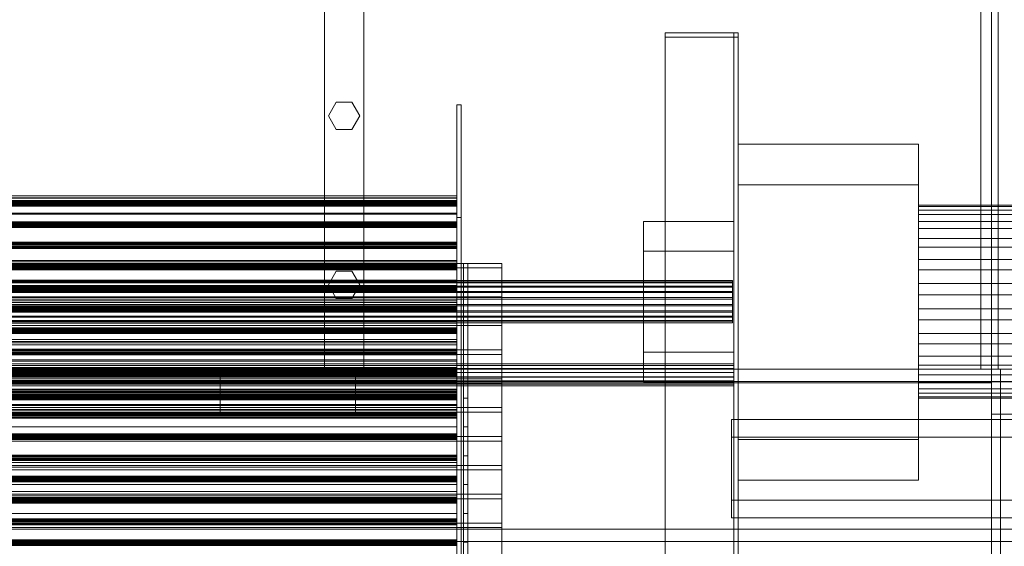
# Model space of a CAD drawing. Header units: millimetres. Extents: x -2233 to 65662, y -50530 to 6847.
# Tile 309 of 656: x 862 to 1736, y -32857 to -32390. Entities that reach past the tile are written whole.
import ezdxf

# ---------------------------------------------------------------- set-up
doc = ezdxf.new("R2010")
doc.units = ezdxf.units.MM
for name, color, linetype, lineweight in [('frontal_C03', 7, 'Continuous', 0), ('frontal_C03-dry', 7, 'Continuous', 0), ('frontal_tolva', 7, 'Continuous', 0)]:
    doc.layers.add(name, color=color, linetype=linetype, lineweight=lineweight)

msp = doc.modelspace()

# ---------------------------------------------------------------- linework, layer by layer
at = {"layer": 'frontal_C03'}
for p, q in [((1435, -35048.843), (1435, -32401.175)), ((1435, -32401.175), (1500, -32401.175)), ((1435, -32405.103), (1435, -32401.175)), ((1500, -32405.103), (1435, -32405.103)), ((1435, -32405.103), (1435, -35052.771)), ((1496, -35048.843), (1496, -32401.175)), ((1496, -32401.175), (1500, -32401.175)), ((1496, -32892.227), (1496, -32401.175)), ((1500, -32401.175), (1500, -35048.843)), ((1500, -32401.175), (1500, -32892.227)), ((1500, -32401.175), (1500, -32405.103)), ((1500, -35052.771), (1500, -32405.103)), ((1250, -35045.965), (1250, -32465.157)), ((1250, -32465.157), (1254, -32465.157)), ((1250, -32565.332), (1250, -32465.157)), ((1254, -32465.157), (1254, -35045.965)), ((1254, -32465.157), (1254, -32565.332)), ((1500, -32536.3), (1500, -32500.139)), ((1500, -32500.139), (1660, -32500.139)), ((1500, -32762.36), (1500, -32500.139)), ((1660, -32500.139), (1660, -32536.3)), ((1660, -32500.139), (1660, -32762.36)), ((1660, -32536.3), (1500, -32536.3)), ((1500, -32536.3), (1500, -32798.521)), ((1660, -32798.521), (1660, -32536.3)), ((1250, -32546.002), (-1250, -32546.002)), ((1250, -32547.682), (1250, -32546.002)), ((1250, -32546.002), (1250, -32547.935)), ((1250, -32547.682), (-1250, -32547.682)), ((1250, -32547.935), (-1250, -32547.935)), ((1250, -32550.258), (-1250, -32550.258)), ((1250, -32550.644), (-1250, -32550.644)), ((1250, -32551.31), (-1250, -32551.31)), ((-1250, -32552.243), (1250, -32552.243)), ((1250, -32552.91), (-1250, -32552.91)), ((1250, -32553.184), (-1250, -32553.184)), ((1250, -32553.405), (-1250, -32553.405)), ((1250, -32554.117), (-1250, -32554.117)), ((1250, -32554.783), (-1250, -32554.783)), ((1250, -32552.91), (1250, -32547.682)), ((1250, -32547.935), (1250, -32553.405)), ((1250, -32551.31), (1250, -32550.258)), ((1250, -32550.258), (1250, -32550.644)), ((1250, -32550.644), (1250, -32552.243)), ((1250, -32553.184), (1250, -32551.31)), ((1250, -32552.243), (1250, -32554.117)), ((1250, -32561.484), (1250, -32552.91)), ((1250, -32554.783), (1250, -32553.184)), ((1250, -32553.405), (1250, -32562.203)), ((1250, -32554.117), (1250, -32555.169)), ((1250, -32555.169), (1250, -32554.783)), ((1660, -32558.756), (1660, -32554.225)), ((1660, -32554.225), (1660, -32555.539)), ((1850, -32554.225), (1660, -32554.225)), ((1250, -32555.169), (-1250, -32555.169)), ((1250, -32561.484), (-1250, -32561.484)), ((1250, -32562.203), (-1250, -32562.203)), ((1250, -32573.076), (1250, -32561.484)), ((1250, -32562.203), (1250, -32573.991)), ((1660, -32555.539), (1660, -32562.609)), ((1850, -32555.539), (1660, -32555.539)), ((1660, -32568.824), (1660, -32558.756)), ((1850, -32558.756), (1660, -32558.756)), ((1660, -32562.609), (1660, -32574.953)), ((1850, -32562.609), (1660, -32562.609)), ((1250, -32569.092), (-1250, -32569.092)), ((1250, -32569.478), (-1250, -32569.478)), ((1250, -32570.144), (-1250, -32570.144)), ((-1250, -32571.077), (1250, -32571.077)), ((1250, -32572.018), (-1250, -32572.018)), ((1254, -32565.332), (1250, -32565.332)), ((1250, -32565.332), (1250, -35146.139)), ((1250, -32570.144), (1250, -32569.092)), ((1250, -32569.092), (1250, -32569.478)), ((1250, -32569.478), (1250, -32571.077)), ((1250, -32572.018), (1250, -32570.144)), ((1250, -32571.077), (1250, -32572.951)), ((1250, -32573.616), (1250, -32572.018)), ((1254, -35146.139), (1254, -32565.332)), ((1416, -32595.24), (1416, -32568.872)), ((1416, -32568.872), (1496, -32568.872)), ((1416, -32684.76), (1416, -32568.872)), ((1496, -32568.872), (1496, -32595.24)), ((1496, -32568.872), (1496, -32684.76)), ((1660, -32583.742), (1660, -32568.824)), ((1850, -32568.824), (1660, -32568.824)), ((1250, -32572.951), (-1250, -32572.951)), ((1250, -32573.076), (-1250, -32573.076)), ((1250, -32573.616), (-1250, -32573.616)), ((1250, -32573.991), (-1250, -32573.991)), ((1250, -32574.003), (-1250, -32574.003)), ((1250, -32572.951), (1250, -32574.003)), ((1250, -32587.24), (1250, -32573.076)), ((1250, -32574.003), (1250, -32573.616)), ((1250, -32573.991), (1250, -32588.315)), ((1660, -32574.953), (1660, -32591.73)), ((1850, -32574.953), (1660, -32574.953)), ((1250, -32587.24), (-1250, -32587.24)), ((1250, -32587.926), (-1250, -32587.926)), ((1250, -32588.312), (-1250, -32588.312)), ((1250, -32588.315), (-1250, -32588.315)), ((1250, -32588.978), (-1250, -32588.978)), ((1250, -32603.431), (1250, -32587.24)), ((1250, -32588.978), (1250, -32587.926)), ((1250, -32587.926), (1250, -32588.312)), ((1250, -32588.312), (1250, -32589.91)), ((1250, -32588.315), (1250, -32604.626)), ((1250, -32590.852), (1250, -32588.978)), ((1660, -32602.495), (1660, -32583.742)), ((1850, -32583.742), (1660, -32583.742)), ((-1250, -32589.91), (1250, -32589.91)), ((1250, -32590.852), (-1250, -32590.852)), ((1250, -32591.784), (-1250, -32591.784)), ((1250, -32592.45), (-1250, -32592.45)), ((1250, -32592.837), (-1250, -32592.837)), ((1250, -32589.91), (1250, -32591.784)), ((1250, -32592.45), (1250, -32590.852)), ((1250, -32591.784), (1250, -32592.837)), ((1250, -32592.837), (1250, -32592.45)), ((1496, -32595.24), (1416, -32595.24)), ((1416, -32595.24), (1416, -32711.128)), ((1496, -32711.128), (1496, -32595.24)), ((1660, -32591.73), (1660, -32611.797)), ((1850, -32591.73), (1660, -32591.73)), ((1250, -32603.431), (-1250, -32603.431)), ((1250, -32604.626), (-1250, -32604.626)), ((1250, -32606.76), (-1250, -32606.76)), ((1250, -32607.146), (-1250, -32607.146)), ((1250, -32621.028), (1250, -32603.431)), ((1250, -32604.626), (1250, -32622.296)), ((1250, -32607.812), (1250, -32606.76)), ((1250, -32606.76), (1250, -32607.146)), ((1250, -32607.146), (1250, -32608.744)), ((1660, -32623.803), (1660, -32602.495)), ((1850, -32602.495), (1660, -32602.495)), ((1250, -32607.812), (-1250, -32607.812)), ((-1250, -32608.744), (1250, -32608.744)), ((1250, -32609.686), (-1250, -32609.686)), ((1250, -32610.618), (-1250, -32610.618)), ((1250, -32611.284), (-1250, -32611.284)), ((1250, -32611.67), (-1250, -32611.67)), ((1250, -32609.686), (1250, -32607.812)), ((1250, -32608.744), (1250, -32610.618)), ((1250, -32611.284), (1250, -32609.686)), ((1250, -32610.618), (1250, -32611.67)), ((1250, -32611.67), (1250, -32611.284)), ((1660, -32611.797), (1660, -32633.785)), ((1850, -32611.797), (1660, -32611.797)), ((1495, -32621.148), (-1495, -32621.148)), ((1495, -32621.34), (-1495, -32621.34)), ((1495, -32622.8), (-1495, -32622.8)), ((1495, -32623.359), (-1495, -32623.359)), ((1250, -32621.028), (-1250, -32621.028)), ((-1250, -32622.296), (1250, -32622.296)), ((1250, -32639.353), (1250, -32621.028)), ((1250, -32622.296), (1250, -32640.647)), ((1495, -32621.34), (1495, -32621.148)), ((1495, -32621.148), (1495, -32622.8)), ((1495, -32623.359), (1495, -32621.34)), ((1495, -32622.8), (1495, -32626.137)), ((1495, -32627.007), (1495, -32623.359)), ((1660, -32646.215), (1660, -32623.803)), ((1660, -32623.803), (1850, -32623.803)), ((1495, -32626.137), (-1495, -32626.137)), ((1495, -32627.007), (-1495, -32627.007)), ((1495, -32630.83), (-1495, -32630.83)), ((1495, -32631.927), (-1495, -32631.927)), ((1250, -32625.594), (-1250, -32625.594)), ((1250, -32625.98), (-1250, -32625.98)), ((1250, -32626.646), (-1250, -32626.646)), ((-1250, -32627.578), (1250, -32627.578)), ((1250, -32628.52), (-1250, -32628.52)), ((1250, -32629.452), (-1250, -32629.452)), ((1250, -32630.118), (-1250, -32630.118)), ((1250, -32630.504), (-1250, -32630.504)), ((1250, -32626.646), (1250, -32625.594)), ((1250, -32625.594), (1250, -32625.98)), ((1250, -32625.98), (1250, -32627.578)), ((1250, -32628.52), (1250, -32626.646)), ((1250, -32627.578), (1250, -32629.452)), ((1250, -32630.118), (1250, -32628.52)), ((1250, -32629.452), (1250, -32630.504)), ((1250, -32630.504), (1250, -32630.118)), ((1495, -32626.137), (1495, -32630.83)), ((1495, -32631.927), (1495, -32627.007)), ((1495, -32630.83), (1495, -32636.422)), ((1495, -32637.637), (1495, -32631.927)), ((-1495, -32636.422), (1495, -32636.422)), ((1495, -32637.637), (-1495, -32637.637)), ((1250, -32639.353), (-1250, -32639.353)), ((1250, -32640.647), (-1250, -32640.647)), ((1250, -32657.704), (1250, -32639.353)), ((1250, -32640.647), (1250, -32658.972)), ((1495, -32636.422), (1495, -32642.363)), ((1495, -32643.578), (1495, -32637.637)), ((1660, -32633.785), (1660, -32656.197)), ((1850, -32633.785), (1660, -32633.785)), ((1495, -32642.363), (-1495, -32642.363)), ((1495, -32643.578), (-1495, -32643.578)), ((1495, -32648.073), (-1495, -32648.073)), ((1495, -32649.17), (-1495, -32649.17)), ((1250, -32644.428), (-1250, -32644.428)), ((1250, -32644.814), (-1250, -32644.814)), ((1250, -32645.48), (-1250, -32645.48)), ((-1250, -32646.412), (1250, -32646.412)), ((1250, -32647.354), (-1250, -32647.354)), ((1250, -32648.286), (-1250, -32648.286)), ((1250, -32648.952), (-1250, -32648.952)), ((1250, -32649.338), (-1250, -32649.338)), ((1250, -32645.48), (1250, -32644.428)), ((1250, -32644.428), (1250, -32644.814)), ((1250, -32644.814), (1250, -32646.412)), ((1250, -32647.354), (1250, -32645.48)), ((1250, -32646.412), (1250, -32648.286)), ((1250, -32648.952), (1250, -32647.354)), ((1250, -32648.286), (1250, -32649.338)), ((1250, -32649.338), (1250, -32648.952)), ((1495, -32642.363), (1495, -32648.073)), ((1495, -32649.17), (1495, -32643.578)), ((1495, -32648.073), (1495, -32652.993)), ((1495, -32653.863), (1495, -32649.17)), ((1660, -32668.203), (1660, -32646.215)), ((1850, -32646.215), (1660, -32646.215)), ((1495, -32652.993), (-1495, -32652.993)), ((1495, -32653.863), (-1495, -32653.863)), ((1495, -32656.641), (-1495, -32656.641)), ((1495, -32657.2), (-1495, -32657.2)), ((1495, -32658.66), (-1495, -32658.66)), ((1495, -32658.852), (-1495, -32658.852)), ((1250, -32657.704), (-1250, -32657.704)), ((1250, -32658.972), (-1250, -32658.972)), ((1250, -32675.374), (1250, -32657.704)), ((1250, -32658.972), (1250, -32676.569)), ((1495, -32652.993), (1495, -32656.641)), ((1495, -32657.2), (1495, -32653.863)), ((1495, -32656.641), (1495, -32658.66)), ((1495, -32658.852), (1495, -32657.2)), ((1495, -32658.66), (1495, -32658.852)), ((1660, -32656.197), (1660, -32677.505)), ((1850, -32656.197), (1660, -32656.197)), ((1250, -32663.262), (-1250, -32663.262)), ((1250, -32663.648), (-1250, -32663.648)), ((1250, -32664.314), (-1250, -32664.314)), ((-1250, -32665.246), (1250, -32665.246)), ((1250, -32666.188), (-1250, -32666.188)), ((1250, -32667.12), (-1250, -32667.12)), ((1250, -32667.786), (-1250, -32667.786)), ((1250, -32668.172), (-1250, -32668.172)), ((1250, -32664.314), (1250, -32663.262)), ((1250, -32663.262), (1250, -32663.648)), ((1250, -32663.648), (1250, -32665.246)), ((1250, -32666.188), (1250, -32664.314)), ((1250, -32665.246), (1250, -32667.12)), ((1250, -32667.786), (1250, -32666.188)), ((1250, -32667.12), (1250, -32668.172)), ((1250, -32668.172), (1250, -32667.786)), ((1660, -32688.27), (1660, -32668.203)), ((1850, -32668.203), (1660, -32668.203)), ((1250, -32673.493), (-1250, -32673.493)), ((1250, -32673.579), (-1250, -32673.579)), ((1250, -32675.374), (-1250, -32675.374)), ((1250, -32676.569), (-1250, -32676.569)), ((1250, -32678.191), (1250, -32673.493)), ((1250, -32673.493), (1250, -32673.579)), ((1250, -32673.579), (1250, -32678.436)), ((1250, -32691.685), (1250, -32675.374)), ((1250, -32676.569), (1250, -32692.76)), ((1250, -32678.191), (-1250, -32678.191)), ((1250, -32678.436), (-1250, -32678.436)), ((1250, -32682.095), (-1250, -32682.095)), ((1250, -32682.482), (-1250, -32682.482)), ((1250, -32683.147), (-1250, -32683.147)), ((-1250, -32684.08), (1250, -32684.08)), ((1250, -32685.022), (-1250, -32685.022)), ((1250, -32685.954), (-1250, -32685.954)), ((1250, -32686.959), (1250, -32678.191)), ((1250, -32678.436), (1250, -32687.325)), ((1250, -32683.147), (1250, -32682.095)), ((1250, -32682.095), (1250, -32682.482)), ((1250, -32682.482), (1250, -32684.08)), ((1250, -32685.022), (1250, -32683.147)), ((1250, -32684.08), (1250, -32685.954)), ((1250, -32686.62), (1250, -32685.022)), ((1250, -32685.954), (1250, -32687.006)), ((1496, -32684.76), (1416, -32684.76)), ((1416, -32684.76), (1416, -32711.128)), ((1496, -32711.128), (1496, -32684.76)), ((1660, -32677.505), (1660, -32696.258)), ((1850, -32677.505), (1660, -32677.505)), ((1250, -32686.62), (-1250, -32686.62)), ((1250, -32686.959), (-1250, -32686.959)), ((1250, -32687.006), (-1250, -32687.006)), ((1250, -32687.325), (-1250, -32687.325)), ((1250, -32691.685), (-1250, -32691.685)), ((1250, -32692.76), (-1250, -32692.76)), ((1250, -32687.006), (1250, -32686.62)), ((1250, -32698.461), (1250, -32686.959)), ((1250, -32687.325), (1250, -32698.893)), ((1250, -32706.009), (1250, -32691.685)), ((1250, -32692.76), (1250, -32706.924)), ((1660, -32705.047), (1660, -32688.27)), ((1850, -32688.27), (1660, -32688.27)), ((1496, -32695.099), (-1496, -32695.099)), ((1496, -32695.126), (-1496, -32695.126)), ((1496, -32696.567), (-1496, -32696.567)), ((1496, -32696.644), (-1496, -32696.644)), ((1496, -32699.307), (-1496, -32699.307)), ((1496, -32699.422), (-1496, -32699.422)), ((1496, -32702.902), (-1496, -32702.902)), ((-1496, -32703.037), (1496, -32703.037)), ((1250, -32698.461), (-1250, -32698.461)), ((-1250, -32698.893), (1250, -32698.893)), ((1250, -32700.929), (-1250, -32700.929)), ((1250, -32701.315), (-1250, -32701.315)), ((1250, -32701.981), (-1250, -32701.981)), ((-1250, -32702.914), (1250, -32702.914)), ((1250, -32710.947), (1250, -32698.461)), ((1250, -32698.893), (1250, -32711.379)), ((1250, -32701.981), (1250, -32700.929)), ((1250, -32700.929), (1250, -32701.315)), ((1250, -32701.315), (1250, -32702.914)), ((1250, -32703.855), (1250, -32701.981)), ((1250, -32702.914), (1250, -32704.788)), ((1496, -32696.567), (1496, -32695.099)), ((1496, -32695.099), (1496, -32695.126)), ((1496, -32695.126), (1496, -32696.644)), ((1496, -32699.307), (1496, -32696.567)), ((1496, -32696.644), (1496, -32699.422)), ((1496, -32702.902), (1496, -32699.307)), ((1496, -32699.422), (1496, -32703.037)), ((1496, -32706.804), (1496, -32702.902)), ((1496, -32703.037), (1496, -32706.938)), ((1660, -32696.258), (1660, -32711.176)), ((1850, -32696.258), (1660, -32696.258)), ((1496, -32706.804), (-1496, -32706.804)), ((1496, -32706.938), (-1496, -32706.938)), ((1496, -32710.419), (-1496, -32710.419)), ((1496, -32710.533), (-1496, -32710.533)), ((1250, -32703.855), (-1250, -32703.855)), ((1250, -32704.788), (-1250, -32704.788)), ((1250, -32705.454), (-1250, -32705.454)), ((1250, -32705.84), (-1250, -32705.84)), ((1250, -32706.009), (-1250, -32706.009)), ((1250, -32706.924), (-1250, -32706.924)), ((1250, -32710.947), (-1250, -32710.947)), ((1250, -32711.379), (-1250, -32711.379)), ((1250, -32705.454), (1250, -32703.855)), ((1250, -32704.788), (1250, -32705.84)), ((1250, -32705.84), (1250, -32705.454)), ((1250, -32717.797), (1250, -32706.009)), ((1250, -32706.924), (1250, -32718.516)), ((1250, -32722.515), (1250, -32710.947)), ((1250, -32711.379), (1250, -32722.881)), ((1416, -32711.128), (1496, -32711.128)), ((1496, -32710.419), (1496, -32706.804)), ((1496, -32706.938), (1496, -32710.533)), ((1496, -32713.196), (1496, -32710.419)), ((1496, -32710.533), (1496, -32713.273)), ((1660, -32717.391), (1660, -32705.047)), ((1850, -32705.047), (1660, -32705.047)), ((1660, -32711.176), (1660, -32721.244)), ((1850, -32711.176), (1660, -32711.176)), ((1496, -32713.196), (-1496, -32713.196)), ((1496, -32713.273), (-1496, -32713.273)), ((1496, -32714.714), (-1496, -32714.714)), ((1496, -32714.741), (-1496, -32714.741)), ((1250, -32717.797), (-1250, -32717.797)), ((1250, -32718.516), (-1250, -32718.516)), ((1250, -32719.763), (-1250, -32719.763)), ((1250, -32720.149), (-1250, -32720.149)), ((1250, -32720.815), (-1250, -32720.815)), ((1250, -32726.595), (1250, -32717.797)), ((1250, -32718.516), (1250, -32727.09)), ((1250, -32720.815), (1250, -32719.763)), ((1250, -32719.763), (1250, -32720.149)), ((1250, -32720.149), (1250, -32721.748)), ((1250, -32722.689), (1250, -32720.815)), ((1496, -32714.714), (1496, -32713.196)), ((1496, -32713.273), (1496, -32714.741)), ((1496, -32714.741), (1496, -32714.714)), ((1660, -32724.461), (1660, -32717.391)), ((1850, -32717.391), (1660, -32717.391)), ((-1250, -32721.748), (1250, -32721.748)), ((1250, -32722.515), (-1250, -32722.515)), ((1250, -32722.689), (-1250, -32722.689)), ((1250, -32722.881), (-1250, -32722.881)), ((1250, -32723.622), (-1250, -32723.622)), ((1250, -32724.288), (-1250, -32724.288)), ((1250, -32724.674), (-1250, -32724.674)), ((1250, -32726.595), (-1250, -32726.595)), ((1250, -32727.09), (-1250, -32727.09)), ((1250, -32721.748), (1250, -32723.622)), ((1250, -32731.404), (1250, -32722.515)), ((1250, -32724.288), (1250, -32722.689)), ((1250, -32722.881), (1250, -32731.649)), ((1250, -32723.622), (1250, -32724.674)), ((1250, -32724.674), (1250, -32724.288)), ((1250, -32732.065), (1250, -32726.595)), ((1250, -32727.09), (1250, -32732.318)), ((1660, -32721.244), (1660, -32725.775)), ((1850, -32721.244), (1660, -32721.244)), ((1660, -32725.775), (1660, -32724.461)), ((1850, -32724.461), (1660, -32724.461)), ((1850, -32725.775), (1660, -32725.775)), ((1250, -32731.404), (-1250, -32731.404)), ((1250, -32731.649), (-1250, -32731.649)), ((1250, -32732.065), (-1250, -32732.065)), ((1250, -32732.318), (-1250, -32732.318)), ((1250, -32733.998), (-1250, -32733.998)), ((1250, -32736.262), (-1250, -32736.262)), ((1250, -32736.347), (-1250, -32736.347)), ((1250, -32736.262), (1250, -32731.404)), ((1250, -32731.649), (1250, -32736.347)), ((1250, -32733.998), (1250, -32732.065)), ((1250, -32732.318), (1250, -32733.998)), ((1250, -32736.347), (1250, -32736.262)), ((1250, -32738.597), (-1250, -32738.597)), ((1250, -32738.983), (-1250, -32738.983)), ((1250, -32739.649), (-1250, -32739.649)), ((-1250, -32740.581), (1250, -32740.581)), ((1250, -32741.523), (-1250, -32741.523)), ((1250, -32742.456), (-1250, -32742.456)), ((1250, -32743.121), (-1250, -32743.121)), ((1250, -32743.508), (-1250, -32743.508)), ((1250, -32739.649), (1250, -32738.597)), ((1250, -32738.597), (1250, -32738.983)), ((1250, -32738.983), (1250, -32740.581)), ((1250, -32741.523), (1250, -32739.649)), ((1250, -32740.581), (1250, -32742.456)), ((1250, -32743.121), (1250, -32741.523)), ((1250, -32742.456), (1250, -32743.508)), ((1250, -32743.508), (1250, -32743.121)), ((1494, -32816.225), (1494, -32744.657)), ((1494, -32744.657), (1834, -32744.657)), ((1494, -32760.37), (1494, -32744.657)), ((1250, -32757.431), (-1250, -32757.431)), ((1250, -32757.817), (-1250, -32757.817)), ((1250, -32758.483), (-1250, -32758.483)), ((-1250, -32759.415), (1250, -32759.415)), ((1250, -32760.357), (-1250, -32760.357)), ((1250, -32761.289), (-1250, -32761.289)), ((1250, -32761.955), (-1250, -32761.955)), ((1250, -32762.341), (-1250, -32762.341)), ((1250, -32758.483), (1250, -32757.431)), ((1250, -32757.431), (1250, -32757.817)), ((1250, -32757.817), (1250, -32759.415)), ((1250, -32760.357), (1250, -32758.483)), ((1250, -32759.415), (1250, -32761.289)), ((1250, -32761.955), (1250, -32760.357)), ((1250, -32761.289), (1250, -32762.341)), ((1250, -32762.341), (1250, -32761.955)), ((1834, -32760.37), (1494, -32760.37)), ((1494, -32760.37), (1494, -32831.939)), ((1660, -32762.36), (1500, -32762.36)), ((1500, -32762.36), (1500, -32798.521)), ((1660, -32798.521), (1660, -32762.36)), ((1250, -32776.265), (-1250, -32776.265)), ((1250, -32776.651), (-1250, -32776.651)), ((1250, -32777.317), (-1250, -32777.317)), ((-1250, -32778.249), (1250, -32778.249)), ((1250, -32779.191), (-1250, -32779.191)), ((1250, -32780.123), (-1250, -32780.123)), ((1250, -32780.789), (-1250, -32780.789)), ((1250, -32781.175), (-1250, -32781.175)), ((1250, -32777.317), (1250, -32776.265)), ((1250, -32776.265), (1250, -32776.651)), ((1250, -32776.651), (1250, -32778.249)), ((1250, -32779.191), (1250, -32777.317)), ((1250, -32778.249), (1250, -32780.123)), ((1250, -32780.789), (1250, -32779.191)), ((1250, -32780.123), (1250, -32781.175)), ((1250, -32781.175), (1250, -32780.789)), ((1250, -32795.099), (-1250, -32795.099)), ((1250, -32795.485), (-1250, -32795.485)), ((1250, -32796.151), (-1250, -32796.151)), ((-1250, -32797.083), (1250, -32797.083)), ((1250, -32798.025), (-1250, -32798.025)), ((1250, -32798.957), (-1250, -32798.957)), ((1250, -32799.623), (-1250, -32799.623)), ((1250, -32796.151), (1250, -32795.099)), ((1250, -32795.099), (1250, -32795.485)), ((1250, -32795.485), (1250, -32797.083)), ((1250, -32798.025), (1250, -32796.151)), ((1250, -32797.083), (1250, -32798.957)), ((1250, -32799.623), (1250, -32798.025)), ((1250, -32798.957), (1250, -32800.009)), ((1250, -32800.009), (1250, -32799.623)), ((1500, -32798.521), (1660, -32798.521)), ((1250, -32800.009), (-1250, -32800.009)), ((1250, -32813.933), (-1250, -32813.933)), ((1250, -32814.319), (-1250, -32814.319)), ((1250, -32814.985), (-1250, -32814.985)), ((-1250, -32815.917), (1250, -32815.917)), ((1250, -32816.859), (-1250, -32816.859)), ((1250, -32814.985), (1250, -32813.933)), ((1250, -32813.933), (1250, -32814.319)), ((1250, -32814.319), (1250, -32815.917)), ((1250, -32816.859), (1250, -32814.985)), ((1250, -32815.917), (1250, -32817.791)), ((1250, -32818.457), (1250, -32816.859)), ((1834, -32816.225), (1494, -32816.225)), ((1494, -32816.225), (1494, -32831.939)), ((1250, -32817.791), (-1250, -32817.791)), ((1250, -32818.457), (-1250, -32818.457)), ((1250, -32818.843), (-1250, -32818.843)), ((1250, -32817.791), (1250, -32818.843)), ((1250, -32818.843), (1250, -32818.457)), ((1250, -32832.766), (-1250, -32832.766)), ((1250, -32833.153), (-1250, -32833.153)), ((1250, -32833.819), (-1250, -32833.819)), ((1250, -32833.819), (1250, -32832.766)), ((1250, -32832.766), (1250, -32833.153)), ((1250, -32833.153), (1250, -32834.751)), ((1250, -32835.693), (1250, -32833.819)), ((1494, -32831.939), (1834, -32831.939)), ((-1250, -32834.751), (1250, -32834.751)), ((1250, -32835.693), (-1250, -32835.693)), ((1250, -32836.625), (-1250, -32836.625)), ((1250, -32837.291), (-1250, -32837.291)), ((1250, -32837.677), (-1250, -32837.677)), ((1250, -32834.751), (1250, -32836.625)), ((1250, -32837.291), (1250, -32835.693)), ((1250, -32836.625), (1250, -32837.677)), ((1250, -32837.677), (1250, -32837.291)), ((1250, -32851.6), (-1250, -32851.6)), ((1250, -32851.987), (-1250, -32851.987)), ((1250, -32852.652), (1250, -32851.6)), ((1250, -32851.6), (1250, -32851.987)), ((1250, -32851.987), (1250, -32853.585)), ((1250, -32852.652), (-1250, -32852.652)), ((-1250, -32853.585), (1250, -32853.585)), ((1250, -32854.526), (-1250, -32854.526)), ((1250, -32855.459), (-1250, -32855.459)), ((1250, -32856.125), (-1250, -32856.125)), ((1250, -32856.511), (-1250, -32856.511)), ((1250, -32854.526), (1250, -32852.652)), ((1250, -32853.585), (1250, -32855.459)), ((1250, -32856.125), (1250, -32854.526)), ((1250, -32855.459), (1250, -32856.511)), ((1250, -32856.511), (1250, -32856.125))]:
    msp.add_line(p, q, dxfattribs=at)
at = {"layer": 'frontal_C03-dry'}
for p, q in [((-1290, -32606), (1290, -32606)), ((1256, -32631.625), (1256, -32606)), ((1256, -32606), (1256, -32700)), ((1260, -32606), (1256, -32606)), ((1260, -32606), (1260, -32631.625)), ((1260, -32700), (1260, -32606)), ((1290, -32606), (1290, -32631.625)), ((1290, -32606), (1290, -32610)), ((1290, -32610), (-1290, -32610)), ((1290, -32635.625), (1290, -32610)), ((1290, -32631.625), (-1290, -32631.625)), ((1256, -32725.625), (1256, -32631.625)), ((1260, -32631.625), (1256, -32631.625)), ((1256, -32657.25), (1256, -32631.625)), ((1260, -32631.625), (1260, -32725.625)), ((1260, -32631.625), (1260, -32657.25)), ((1290, -32631.625), (1290, -32635.625)), ((1290, -32631.625), (1290, -32657.25)), ((-1290, -32635.625), (1290, -32635.625)), ((1290, -32661.25), (1290, -32635.625)), ((1290, -32657.25), (-1290, -32657.25)), ((1256, -32751.25), (1256, -32657.25)), ((1260, -32657.25), (1256, -32657.25)), ((1256, -32682.875), (1256, -32657.25)), ((1260, -32657.25), (1260, -32751.25)), ((1260, -32657.25), (1260, -32682.875)), ((1290, -32657.25), (1290, -32661.25)), ((1290, -32657.25), (1290, -32682.875)), ((-1290, -32661.25), (1290, -32661.25)), ((1290, -32686.875), (1290, -32661.25)), ((1290, -32682.875), (-1290, -32682.875)), ((1256, -32776.875), (1256, -32682.875)), ((1260, -32682.875), (1256, -32682.875)), ((1256, -32708.5), (1256, -32682.875)), ((1260, -32682.875), (1260, -32776.875)), ((1260, -32682.875), (1260, -32708.5)), ((1290, -32682.875), (1290, -32686.875)), ((1290, -32682.875), (1290, -32708.5)), ((-1290, -32686.875), (1290, -32686.875)), ((1290, -32712.5), (1290, -32686.875)), ((1250, -32700), (-1250, -32700)), ((1250, -32725.625), (1250, -32700)), ((1250, -32706), (1250, -32700)), ((1256, -32700), (1256, -32725.625)), ((1256, -32700), (1260, -32700)), ((1260, -32725.625), (1260, -32700)), ((1290, -32708.5), (-1290, -32708.5)), ((-1250, -32706), (1250, -32706)), ((-1250, -32710), (1250, -32710)), ((1250, -32706), (1250, -32731.625)), ((1250, -32710), (1250, -32706)), ((1250, -32710), (1250, -32735.625)), ((1256, -32802.5), (1256, -32708.5)), ((1260, -32708.5), (1256, -32708.5)), ((1256, -32734.125), (1256, -32708.5)), ((1260, -32708.5), (1260, -32802.5)), ((1260, -32708.5), (1260, -32734.125)), ((1290, -32708.5), (1290, -32712.5)), ((1290, -32708.5), (1290, -32734.125)), ((-1290, -32712.5), (1290, -32712.5)), ((1290, -32738.125), (1290, -32712.5)), ((-1250, -32725.625), (1250, -32725.625)), ((1250, -32731.625), (1250, -32725.625)), ((1250, -32751.25), (1250, -32725.625)), ((1260, -32725.625), (1256, -32725.625)), ((1256, -32725.625), (1256, -32751.25)), ((1260, -32751.25), (1260, -32725.625)), ((1290, -32734.125), (-1290, -32734.125)), ((-1290, -32738.125), (1290, -32738.125)), ((1250, -32731.625), (-1250, -32731.625)), ((1250, -32735.625), (-1250, -32735.625)), ((1250, -32735.625), (1250, -32731.625)), ((1250, -32731.625), (1250, -32757.25)), ((1250, -32735.625), (1250, -32761.25)), ((1256, -32828.125), (1256, -32734.125)), ((1260, -32734.125), (1256, -32734.125)), ((1256, -32759.75), (1256, -32734.125)), ((1260, -32734.125), (1260, -32828.125)), ((1260, -32734.125), (1260, -32759.75)), ((1290, -32734.125), (1290, -32738.125)), ((1290, -32734.125), (1290, -32759.75)), ((1290, -32763.75), (1290, -32738.125)), ((-1250, -32751.25), (1250, -32751.25)), ((1250, -32757.25), (1250, -32751.25)), ((1250, -32776.875), (1250, -32751.25)), ((1260, -32751.25), (1256, -32751.25)), ((1256, -32751.25), (1256, -32776.875)), ((1260, -32776.875), (1260, -32751.25)), ((1290, -32759.75), (-1290, -32759.75)), ((-1290, -32763.75), (1290, -32763.75)), ((1250, -32757.25), (-1250, -32757.25)), ((1250, -32761.25), (-1250, -32761.25)), ((1250, -32761.25), (1250, -32757.25)), ((1250, -32757.25), (1250, -32782.875)), ((1250, -32761.25), (1250, -32786.875)), ((1256, -32853.75), (1256, -32759.75)), ((1260, -32759.75), (1256, -32759.75)), ((1256, -32785.375), (1256, -32759.75)), ((1260, -32759.75), (1260, -32853.75)), ((1260, -32759.75), (1260, -32785.375)), ((1290, -32759.75), (1290, -32763.75)), ((1290, -32759.75), (1290, -32785.375)), ((1290, -32789.375), (1290, -32763.75)), ((-1250, -32776.875), (1250, -32776.875)), ((1250, -32782.875), (1250, -32776.875)), ((1250, -32802.5), (1250, -32776.875)), ((1260, -32776.875), (1256, -32776.875)), ((1256, -32776.875), (1256, -32802.5)), ((1260, -32802.5), (1260, -32776.875)), ((1290, -32785.375), (-1290, -32785.375)), ((-1290, -32789.375), (1290, -32789.375)), ((1250, -32782.875), (-1250, -32782.875)), ((1250, -32786.875), (-1250, -32786.875)), ((1250, -32786.875), (1250, -32782.875)), ((1250, -32782.875), (1250, -32808.5)), ((1250, -32786.875), (1250, -32812.5)), ((1256, -32879.375), (1256, -32785.375)), ((1260, -32785.375), (1256, -32785.375)), ((1256, -32811), (1256, -32785.375)), ((1260, -32785.375), (1260, -32879.375)), ((1260, -32785.375), (1260, -32811)), ((1290, -32785.375), (1290, -32789.375)), ((1290, -32785.375), (1290, -32811)), ((1290, -32815), (1290, -32789.375)), ((-1250, -32802.5), (1250, -32802.5)), ((1250, -32808.5), (1250, -32802.5)), ((1250, -32828.125), (1250, -32802.5)), ((1260, -32802.5), (1256, -32802.5)), ((1256, -32802.5), (1256, -32828.125)), ((1260, -32828.125), (1260, -32802.5)), ((1290, -32811), (-1290, -32811)), ((-1290, -32815), (1290, -32815)), ((1250, -32808.5), (-1250, -32808.5)), ((1250, -32812.5), (-1250, -32812.5)), ((1250, -32812.5), (1250, -32808.5)), ((1250, -32808.5), (1250, -32834.125)), ((1250, -32812.5), (1250, -32838.125)), ((1256, -32905), (1256, -32811)), ((1260, -32811), (1256, -32811)), ((1256, -32836.625), (1256, -32811)), ((1260, -32811), (1260, -32905)), ((1260, -32811), (1260, -32836.625)), ((1290, -32811), (1290, -32815)), ((1290, -32811), (1290, -32836.625)), ((1290, -32840.625), (1290, -32815)), ((-1250, -32828.125), (1250, -32828.125)), ((1250, -32834.125), (-1250, -32834.125)), ((1250, -32834.125), (1250, -32828.125)), ((1250, -32853.75), (1250, -32828.125)), ((1250, -32838.125), (1250, -32834.125)), ((1250, -32834.125), (1250, -32859.75)), ((1260, -32828.125), (1256, -32828.125)), ((1256, -32828.125), (1256, -32853.75)), ((1260, -32853.75), (1260, -32828.125)), ((1290, -32836.625), (-1290, -32836.625)), ((-1290, -32840.625), (1290, -32840.625)), ((1250, -32838.125), (-1250, -32838.125)), ((1250, -32838.125), (1250, -32863.75)), ((1256, -32930.625), (1256, -32836.625)), ((1260, -32836.625), (1256, -32836.625)), ((1256, -32862.25), (1256, -32836.625)), ((1260, -32836.625), (1260, -32930.625)), ((1260, -32836.625), (1260, -32862.25)), ((1290, -32836.625), (1290, -32840.625)), ((1290, -32836.625), (1290, -32862.25)), ((1290, -32866.25), (1290, -32840.625)), ((-1250, -32853.75), (1250, -32853.75)), ((1250, -32859.75), (1250, -32853.75)), ((1250, -32879.375), (1250, -32853.75)), ((1260, -32853.75), (1256, -32853.75)), ((1256, -32853.75), (1256, -32879.375)), ((1260, -32879.375), (1260, -32853.75))]:
    msp.add_line(p, q, dxfattribs=at)
at = {"layer": 'frontal_tolva'}
for p, q in [((1725, -31700), (1725, -32700)), ((1731, -32700), (1731, -31700)), ((1132.5, -32700), (1132.5, -31730)), ((1167.5, -32700), (1167.5, -31730)), ((1715.5, -32700), (1715.5, -31730)), ((1136, -32475), (1143, -32462.876)), ((1143, -32462.876), (1157, -32462.876)), ((1157, -32462.876), (1164, -32475)), ((1143, -32487.124), (1136, -32475)), ((1164, -32475), (1157, -32487.124)), ((1157, -32487.124), (1143, -32487.124)), ((1136, -32625), (1143, -32612.876)), ((1143, -32612.876), (1157, -32612.876)), ((1157, -32612.876), (1164, -32625)), ((1143, -32637.124), (1136, -32625)), ((1164, -32625), (1157, -32637.124)), ((1157, -32637.124), (1143, -32637.124)), ((-1821.5, -32700), (1821.5, -32700)), ((-1725, -32700), (1725, -32700)), ((1160, -32700), (1040, -32700)), ((1040, -32740), (1040, -32700)), ((1167.5, -32700), (1132.5, -32700)), ((1160, -32740), (1160, -32700)), ((1750.5, -32700), (1715.5, -32700)), ((1725, -32700), (1725, -33600)), ((1725, -32700), (1733, -32700)), ((1725, -32700), (1731, -32700)), ((1725, -32700), (1898, -32700)), ((1725, -32700), (1725, -32740)), ((1725, -32712), (1725, -32700)), ((1733, -33600), (1733, -32700)), ((-1821.5, -32711), (1821.5, -32711)), ((-1725, -32712), (1725, -32712)), ((1160, -32740), (1040, -32740)), ((1725, -32740), (1898, -32740)), ((-1821.5, -32842), (1821.5, -32842)), ((-1821.5, -32853), (1821.5, -32853))]:
    msp.add_line(p, q, dxfattribs=at)

doc.saveas('drawing.dxf')
